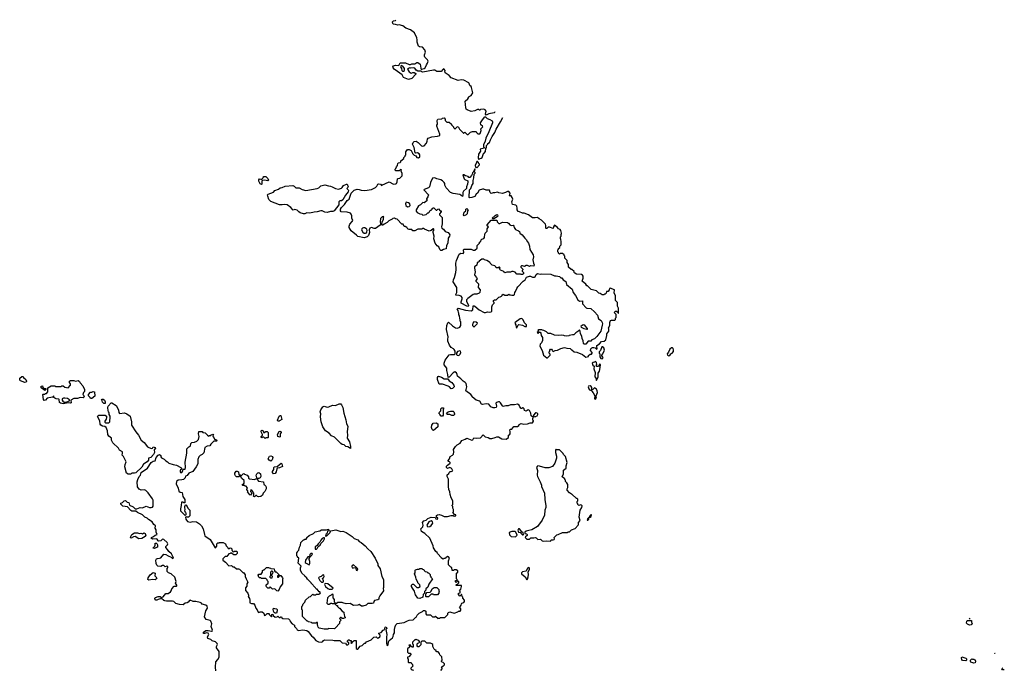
# Model space of a CAD drawing. Extents: x 1862350 to 2057294, y 212041 to 437318.
# Tile 301 of 301: x 2005992 to 2021722, y 414024 to 424427. Entities that reach past the tile are written whole.
import ezdxf

# ---------------------------------------------------------------- set-up
doc = ezdxf.new("R2010")
doc.units = 0

msp = doc.modelspace()

# ---------------------------------------------------------------- linework, layer by layer
at = {"layer": '0CON10XD'}
for points in [[(2013586, 422949), (2013585, 422947), (2013571, 422939), (2013488, 422922), (2013445, 422898), (2013433, 422915), (2013446, 422966), (2013428, 422988), (2013406, 422996), (2013355, 422990), (2013345, 422980), (2013335, 422980), (2013325, 422990), (2013305, 422990), (2013265, 422968), (2013205, 422958), (2013140, 422985), (2013127, 422997), (2013118, 423015), (2013107, 423123), (2013149, 423161), (2013165, 423188), (2013175, 423200), (2013205, 423217), (2013230, 423255), (2013211, 423345), (2013205, 423357), (2013182, 423372), (2013174, 423405), (2013166, 423415), (2013085, 423461), (2013045, 423466), (2012995, 423457), (2012885, 423496), (2012853, 423535), (2012788, 423575), (2012783, 423585), (2012792, 423615), (2012775, 423638), (2012765, 423639), (2012750, 423630), (2012723, 423597), (2012655, 423598), (2012625, 423619), (2012605, 423622), (2012435, 423589), (2012415, 423593), (2012405, 423602), (2012353, 423603), (2012325, 423622), (2012305, 423650), (2012287, 423657), (2012235, 423653), (2012225, 423658), (2012202, 423648), (2012190, 423635), (2012215, 423592), (2012245, 423573), (2012275, 423584), (2012295, 423580), (2012319, 423569), (2012322, 423555), (2012255, 423487), (2012205, 423473), (2012175, 423480), (2012125, 423504), (2012105, 423544), (2012030, 423600), (2011975, 423638), (2011959, 423655), (2011953, 423675), (2011962, 423688), (2011995, 423700), (2012050, 423695), (2012073, 423737), (2012155, 423738), (2012215, 423712), (2012235, 423712), (2012255, 423720), (2012305, 423720), (2012335, 423740), (2012355, 423740), (2012388, 423718), (2012401, 423651), (2012407, 423637), (2012415, 423633), (2012456, 423644), (2012470, 423655), (2012490, 423705), (2012509, 423731), (2012517, 423765), (2012507, 423785), (2012463, 423825), (2012457, 423845), (2012458, 423865), (2012477, 423905), (2012465, 423943), (2012425, 423986), (2012381, 423991), (2012364, 424005), (2012342, 424065), (2012344, 424105), (2012338, 424138), (2012301, 424215), (2012235, 424262), (2012163, 424293), (2012115, 424328), (2012055, 424342), (2012035, 424340), (2011995, 424352), (2011964, 424354), (2011952, 424365), (2011948, 424395), (2011964, 424406), (2011997, 424413), (2012003, 424427)], [(2012125, 423604), (2012138, 423615), (2012137, 423647), (2012115, 423682), (2012085, 423692), (2012077, 423675), (2012094, 423645), (2012099, 423615), (2012108, 423605), (2012125, 423604)], [(2014342, 419345), (2014342, 419298), (2014328, 419262), (2014305, 419240), (2014301, 419205), (2014338, 419135), (2014362, 419065), (2014415, 419020), (2014425, 419020), (2014468, 419065), (2014468, 419078), (2014450, 419095), (2014450, 419115), (2014460, 419125), (2014460, 419145), (2014472, 419158), (2014488, 419158), (2014500, 419145), (2014502, 419132), (2014515, 419120), (2014545, 419140), (2014586, 419144), (2014635, 419170), (2014695, 419183), (2014735, 419173), (2014785, 419170), (2014805, 419150), (2014815, 419150), (2014850, 419115), (2014895, 419112), (2014985, 419072), (2015035, 419032), (2015078, 419042), (2015080, 419055), (2015105, 419080), (2015125, 419080), (2015140, 419095), (2015138, 419108), (2015110, 419135), (2015118, 419162), (2015132, 419178), (2015143, 419187), (2015165, 419188), (2015188, 419178), (2015205, 419160), (2015218, 419162), (2015220, 419175), (2015210, 419185), (2015210, 419215), (2015256, 419244), (2015285, 419280), (2015332, 419288), (2015354, 419306), (2015373, 419375), (2015373, 419405), (2015402, 419448), (2015402, 419485), (2015398, 419495), (2015422, 419545), (2015420, 419585), (2015425, 419600), (2015432, 419615), (2015445, 419622), (2015498, 419622), (2015510, 419635), (2015510, 419655), (2015520, 419665), (2015520, 419715), (2015490, 419745), (2015513, 419767), (2015528, 419768), (2015548, 419748), (2015552, 419732), (2015560, 419735), (2015560, 419815), (2015540, 419845), (2015540, 419905), (2015510, 419935), (2015510, 420015), (2015488, 420055), (2015492, 420105), (2015426, 420136), (2015415, 420130), (2015412, 420105), (2015395, 420080), (2015365, 420080), (2015360, 420055), (2015345, 420040), (2015335, 420040), (2015325, 420030), (2015295, 420030), (2015265, 420050), (2015242, 420052), (2015205, 420090), (2015123, 420113), (2015065, 420170), (2015052, 420172), (2015035, 420200), (2014980, 420245), (2014992, 420295), (2014993, 420325), (2014985, 420342), (2014965, 420353), (2014885, 420360), (2014862, 420372), (2014850, 420385), (2014848, 420398), (2014815, 420430), (2014802, 420432), (2014762, 420472), (2014760, 420515), (2014740, 420545), (2014740, 420575), (2014700, 420615), (2014700, 420645), (2014690, 420655), (2014688, 420668), (2014665, 420690), (2014625, 420690), (2014615, 420680), (2014602, 420692), (2014600, 420705), (2014590, 420715), (2014590, 420745), (2014600, 420755), (2014602, 420768), (2014620, 420785), (2014622, 420808), (2014640, 420825), (2014642, 420875), (2014637, 420917), (2014630, 420925), (2014630, 420955), (2014640, 420965), (2014640, 420995), (2014650, 421005), (2014650, 421015), (2014637, 421055), (2014625, 421070), (2014600, 421085), (2014586, 421106), (2014535, 421140), (2014520, 421115), (2014515, 421090), (2014455, 421110), (2014433, 421107), (2014415, 421090), (2014405, 421090), (2014400, 421095), (2014400, 421135), (2014390, 421155), (2014329, 421219), (2014292, 421242), (2014266, 421266), (2014225, 421258), (2014185, 421258), (2014120, 421305), (2014052, 421332), (2014023, 421333), (2013976, 421356), (2013955, 421360), (2013942, 421385), (2013942, 421415), (2013932, 421445), (2013919, 421459), (2013863, 421473), (2013852, 421515), (2013868, 421555), (2013862, 421585), (2013845, 421610), (2013815, 421610), (2013810, 421615), (2013822, 421628), (2013830, 421655), (2013807, 421677), (2013785, 421678), (2013755, 421662), (2013705, 421650), (2013648, 421658), (2013625, 421670), (2013585, 421658), (2013555, 421660), (2013525, 421650), (2013510, 421665), (2013495, 421700), (2013445, 421700), (2013405, 421718), (2013385, 421718), (2013335, 421700), (2013306, 421654), (2013282, 421635), (2013265, 421602), (2013215, 421582), (2013185, 421578), (2013172, 421582), (2013180, 421705), (2013200, 421725), (2013213, 421777), (2013238, 421805), (2013238, 421855), (2013247, 421897), (2013250, 421955), (2013270, 421975), (2013270, 421985), (2013260, 421995), (2013260, 422015), (2013270, 422025), (2013265, 422040), (2013240, 421995), (2013225, 421980), (2013222, 421955), (2013212, 421935), (2013185, 421902), (2013170, 421905), (2013157, 421917), (2013115, 421928), (2013085, 421946), (2013070, 421945), (2013095, 421881), (2013105, 421871), (2013150, 421850), (2013152, 421835), (2013148, 421795), (2013128, 421755), (2013128, 421725), (2013082, 421685), (2013074, 421666), (2013073, 421627), (2013065, 421600), (2013042, 421622), (2013022, 421632), (2012915, 421646), (2012875, 421663), (2012805, 421740), (2012783, 421783), (2012782, 421805), (2012772, 421825), (2012749, 421849), (2012722, 421865), (2012655, 421882), (2012625, 421899), (2012585, 421891), (2012556, 421825), (2012540, 421755), (2012525, 421738), (2012456, 421714), (2012448, 421705), (2012524, 421625), (2012514, 421596), (2012490, 421565), (2012490, 421555), (2012500, 421545), (2012498, 421532), (2012455, 421500), (2012435, 421502), (2012425, 421498), (2012396, 421464), (2012365, 421450), (2012328, 421385), (2012328, 421365), (2012342, 421345), (2012385, 421322), (2012417, 421317), (2012435, 421300), (2012485, 421310), (2012515, 421340), (2012525, 421340), (2012538, 421352), (2012542, 421368), (2012555, 421380), (2012568, 421382), (2012580, 421395), (2012582, 421408), (2012595, 421420), (2012608, 421418), (2012645, 421380), (2012655, 421380), (2012672, 421398), (2012685, 421400), (2012712, 421372), (2012728, 421368), (2012728, 421352), (2012700, 421325), (2012700, 421305), (2012740, 421265), (2012742, 421165), (2012731, 421115), (2012734, 421095), (2012765, 421075), (2012788, 421038), (2012835, 421022), (2012853, 421005), (2012863, 420985), (2012860, 420965), (2012838, 420935), (2012831, 420855), (2012810, 420815), (2012805, 420765), (2012765, 420754), (2012735, 420737), (2012720, 420735), (2012703, 420753), (2012690, 420795), (2012661, 420811), (2012630, 420855), (2012610, 420925), (2012616, 420966), (2012597, 421025), (2012598, 421045), (2012612, 421065), (2012605, 421082), (2012595, 421082), (2012565, 421058), (2012535, 421048), (2012458, 421078), (2012445, 421090), (2012425, 421090), (2012415, 421080), (2012355, 421080), (2012305, 421050), (2012275, 421050), (2012255, 421070), (2012215, 421070), (2012198, 421078), (2012182, 421092), (2012175, 421110), (2012165, 421110), (2012155, 421120), (2012132, 421122), (2012120, 421155), (2012095, 421160), (2012020, 421235), (2011995, 421240), (2011982, 421252), (2011955, 421250), (2011940, 421235), (2011891, 421209), (2011865, 421182), (2011813, 421157), (2011795, 421140), (2011785, 421140), (2011780, 421145), (2011781, 421195), (2011806, 421234), (2011803, 421267), (2011808, 421275), (2011805, 421280), (2011785, 421272), (2011765, 421261), (2011754, 421246), (2011752, 421192), (2011758, 421165), (2011749, 421141), (2011675, 421089), (2011655, 421086), (2011615, 421102), (2011588, 421092), (2011576, 421065), (2011583, 421025), (2011565, 420978), (2011545, 420957), (2011495, 420937), (2011395, 420961), (2011371, 420981), (2011285, 421049), (2011258, 421105), (2011256, 421125), (2011264, 421155), (2011305, 421198), (2011313, 421215), (2011297, 421255), (2011298, 421288), (2011289, 421315), (2011275, 421331), (2011225, 421351), (2011127, 421357), (2011119, 421369), (2011119, 421395), (2011135, 421424), (2011180, 421471), (2011224, 421535), (2011255, 421559), (2011285, 421655), (2011335, 421701), (2011384, 421716), (2011415, 421713), (2011445, 421700), (2011505, 421696), (2011615, 421714), (2011676, 421744), (2011700, 421765), (2011715, 421798), (2011725, 421803), (2011755, 421797), (2011775, 421772), (2011780, 421780), (2011895, 421834), (2011965, 421798), (2012000, 421800), (2012011, 421809), (2012024, 421835), (2012027, 421883), (2012039, 421889), (2012066, 421894), (2012100, 421930), (2012105, 421965), (2012087, 422005), (2012090, 422025), (2012075, 422030), (2012055, 422012), (2011995, 422010), (2011990, 422035), (2012000, 422045), (2012010, 422075), (2012030, 422095), (2012032, 422128), (2012045, 422140), (2012068, 422142), (2012080, 422155), (2012082, 422168), (2012130, 422205), (2012130, 422225), (2012150, 422245), (2012150, 422255), (2012160, 422265), (2012160, 422315), (2012185, 422350), (2012215, 422352), (2012246, 422336), (2012270, 422295), (2012270, 422285), (2012292, 422262), (2012319, 422249), (2012336, 422225), (2012365, 422218), (2012386, 422235), (2012387, 422267), (2012375, 422284), (2012345, 422297), (2012315, 422290), (2012308, 422298), (2012293, 422385), (2012268, 422438), (2012278, 422465), (2012293, 422477), (2012325, 422482), (2012357, 422465), (2012412, 422412), (2012435, 422406), (2012455, 422409), (2012493, 422455), (2012503, 422485), (2012505, 422518), (2012520, 422535), (2012575, 422555), (2012665, 422564), (2012704, 422576), (2012706, 422595), (2012658, 422725), (2012658, 422742), (2012668, 422755), (2012660, 422815), (2012672, 422838), (2012735, 422840), (2012745, 422850), (2012775, 422860), (2012790, 422835), (2012790, 422815), (2012802, 422802)], [(2012802, 422802), (2012815, 422790), (2012855, 422790), (2012890, 422755), (2012890, 422745), (2012920, 422715), (2012922, 422702), (2012942, 422682), (2012948, 422682), (2012980, 422715), (2012995, 422718), (2013005, 422710), (2013020, 422675), (2013082, 422612), (2013088, 422612), (2013105, 422630), (2013142, 422592), (2013155, 422590), (2013192, 422628), (2013225, 422640), (2013285, 422640), (2013292, 422622), (2013312, 422602), (2013345, 422600), (2013350, 422605), (2013362, 422655), (2013358, 422682), (2013393, 422715), (2013388, 422725), (2013357, 422747), (2013354, 422775), (2013384, 422826), (2013425, 422872), (2013435, 422872), (2013459, 422849), (2013505, 422833), (2013540, 422810), (2013547, 422795), (2013545, 422775), (2013488, 422632), (2013437, 422535), (2013428, 422482), (2013403, 422425), (2013400, 422395), (2013410, 422385), (2013410, 422375), (2013350, 422355), (2013352, 422325), (2013322, 422275), (2013316, 422216), (2013325, 422190), (2013335, 422200), (2013365, 422210), (2013380, 422225), (2013400, 422285), (2013415, 422292), (2013435, 422320), (2013440, 422365), (2013450, 422385), (2013450, 422415), (2013470, 422435), (2013470, 422445), (2013495, 422462), (2013516, 422504), (2013539, 422561), (2013583, 422625), (2013604, 422675), (2013675, 422794), (2013711, 422865)], [(2013295, 422060), (2013340, 422105), (2013340, 422115), (2013322, 422132), (2013320, 422145), (2013305, 422160), (2013295, 422158), (2013288, 422145), (2013270, 422095), (2013275, 422070), (2013285, 422070), (2013295, 422060)], [(2009855, 421790), (2009833, 421803), (2009814, 421844), (2009813, 421867), (2009825, 421880), (2009847, 421877), (2009855, 421870), (2009878, 421892), (2009880, 421905), (2009895, 421920), (2009925, 421920), (2009955, 421890), (2009968, 421862), (2009955, 421850), (2009905, 421860), (2009872, 421858), (2009860, 421845), (2009860, 421795), (2009855, 421790)], [(2010525, 421323), (2010475, 421336), (2010452, 421352), (2010425, 421383), (2010385, 421391), (2010363, 421383), (2010323, 421425), (2010265, 421466), (2010215, 421471), (2010185, 421464), (2010145, 421464), (2010005, 421518), (2009974, 421554), (2009954, 421604), (2009952, 421625), (2009960, 421635), (2010045, 421670), (2010070, 421695), (2010125, 421719), (2010155, 421740), (2010185, 421746), (2010233, 421767), (2010355, 421775), (2010375, 421767), (2010405, 421740), (2010458, 421738), (2010505, 421710), (2010565, 421698), (2010745, 421726), (2010770, 421740), (2010801, 421769), (2010865, 421787), (2010925, 421769), (2010956, 421766), (2010984, 421754), (2011035, 421726), (2011085, 421718), (2011132, 421735), (2011146, 421744), (2011167, 421775), (2011215, 421799), (2011226, 421795), (2011239, 421755), (2011235, 421742), (2011218, 421725), (2011238, 421708), (2011244, 421694), (2011240, 421675), (2011198, 421622), (2011156, 421544), (2011135, 421529), (2011105, 421528), (2011089, 421515), (2011088, 421465), (2011015, 421371), (2010995, 421360), (2010955, 421360), (2010905, 421344), (2010865, 421350), (2010825, 421370), (2010805, 421372), (2010745, 421352), (2010695, 421349), (2010625, 421334), (2010582, 421338), (2010545, 421324), (2010525, 421323)], [(2012185, 421437), (2012215, 421442), (2012229, 421455), (2012225, 421480), (2012205, 421496), (2012165, 421507), (2012156, 421485), (2012160, 421455), (2012185, 421437)], [(2013095, 421292), (2013083, 421305), (2013095, 421350), (2013118, 421372), (2013120, 421395), (2013135, 421410), (2013158, 421385), (2013148, 421372), (2013140, 421325), (2013125, 421308), (2013095, 421292)], [(2013565, 421240), (2013552, 421242), (2013540, 421255), (2013555, 421270), (2013568, 421272), (2013590, 421295), (2013615, 421310), (2013628, 421308), (2013630, 421285), (2013618, 421272), (2013565, 421240)], [(2011515, 421012), (2011530, 421020), (2011539, 421035), (2011544, 421055), (2011536, 421075), (2011507, 421097), (2011485, 421100), (2011467, 421095), (2011458, 421085), (2011454, 421065), (2011472, 421032), (2011495, 421014), (2011515, 421012)], [(2013155, 419842), (2013135, 419847), (2013046, 419896), (2013044, 419915), (2013061, 419965), (2013061, 419985), (2013047, 420005), (2013015, 420019), (2012960, 420020), (2012960, 420035), (2012978, 420065), (2012976, 420146), (2012918, 420235), (2012921, 420265), (2012941, 420305), (2012962, 420385), (2012967, 420435), (2012961, 420535), (2012968, 420575), (2013014, 420676), (2013038, 420692), (2013075, 420690), (2013090, 420705), (2013090, 420715), (2013080, 420725), (2013080, 420745), (2013095, 420760), (2013205, 420760), (2013235, 420740), (2013265, 420740), (2013298, 420772), (2013300, 420815), (2013338, 420852), (2013340, 420870), (2013358, 420882), (2013362, 420908), (2013375, 420920), (2013405, 420930), (2013420, 420945), (2013423, 420997), (2013430, 421015), (2013460, 421045), (2013460, 421085), (2013480, 421115), (2013462, 421132), (2013460, 421145), (2013525, 421220), (2013615, 421220), (2013620, 421195), (2013645, 421170), (2013665, 421170), (2013705, 421187), (2013786, 421186), (2013803, 421173), (2013820, 421145), (2013845, 421138), (2013875, 421140), (2013887, 421127), (2013890, 421105), (2013911, 421071), (2013962, 421052), (2013978, 421038), (2013980, 421015), (2014019, 420989), (2014063, 420933), (2014083, 420913), (2014103, 420873), (2014122, 420852), (2014136, 420806), (2014143, 420753), (2014197, 420665), (2014202, 420635), (2014188, 420585), (2014198, 420535), (2014212, 420505), (2014206, 420484), (2014155, 420490), (2014135, 420480), (2014107, 420497), (2014085, 420498), (2014055, 420480), (2014025, 420492), (2014008, 420492), (2013998, 420482), (2013998, 420468), (2014028, 420438), (2014030, 420425), (2014020, 420415), (2014020, 420405), (2014042, 420385), (2014040, 420365), (2014025, 420352), (2014005, 420352), (2013995, 420360), (2013935, 420360), (2013908, 420388), (2013875, 420402), (2013855, 420402), (2013832, 420388), (2013775, 420388), (2013745, 420380), (2013725, 420400), (2013675, 420420), (2013662, 420432), (2013660, 420445), (2013670, 420455), (2013658, 420468), (2013645, 420470), (2013635, 420460), (2013605, 420460), (2013600, 420475), (2013585, 420490), (2013542, 420502), (2013510, 420535), (2013505, 420550), (2013495, 420550), (2013457, 420577), (2013418, 420588), (2013405, 420600), (2013375, 420600), (2013334, 420566), (2013325, 420550), (2013315, 420550), (2013302, 420538), (2013297, 420503), (2013260, 420475), (2013258, 420455), (2013268, 420395), (2013260, 420345), (2013262, 420335), (2013290, 420305), (2013298, 420285), (2013280, 420255), (2013280, 420245), (2013320, 420205), (2013317, 420145), (2013348, 420105), (2013342, 420065), (2013335, 420052), (2013295, 420036), (2013255, 420039), (2013235, 420034), (2013150, 419970), (2013132, 419948), (2013129, 419925), (2013162, 419855), (2013155, 419842)], [(2011318, 414482), (2011335, 414500), (2011368, 414498), (2011370, 414375), (2011385, 414360), (2011395, 414360), (2011432, 414408), (2011465, 414420), (2011502, 414458), (2011515, 414460), (2011532, 414478), (2011605, 414510), (2011650, 414555), (2011685, 414560), (2011708, 414538), (2011725, 414542), (2011745, 414560), (2011750, 414575), (2011750, 414585), (2011730, 414605), (2011732, 414618), (2011765, 414630), (2011800, 414665), (2011815, 414670), (2011827, 414693), (2011830, 414715), (2011845, 414720), (2011856, 414695), (2011840, 414675), (2011858, 414595), (2011851, 414555), (2011851, 414455), (2011855, 414430), (2011865, 414420), (2011877, 414433), (2011883, 414477), (2011895, 414500), (2011946, 414544), (2011960, 414565), (2011962, 414595), (2011980, 414625), (2011981, 414675), (2011992, 414725), (2012001, 414749), (2012020, 414770), (2012135, 414788), (2012185, 414817), (2012215, 414827), (2012277, 414833), (2012315, 414870), (2012328, 414872), (2012340, 414905), (2012375, 414940), (2012428, 414962), (2012445, 414980), (2012465, 414980), (2012478, 414968), (2012480, 414925), (2012492, 414912), (2012555, 414910), (2012585, 414880), (2012625, 414880), (2012635, 414890), (2012675, 414850), (2012685, 414860), (2012705, 414860), (2012715, 414870), (2012785, 414870), (2012830, 414915), (2012830, 414935), (2012842, 414948), (2012865, 414958), (2012878, 414952), (2012935, 414940), (2012992, 414958), (2013005, 414970), (2013028, 414972), (2013037, 414983), (2013040, 415005), (2013020, 415025), (2013047, 415063), (2013048, 415085), (2013055, 415100), (2013085, 415110), (2013100, 415125), (2013098, 415148), (2013070, 415175), (2013070, 415195), (2013060, 415205), (2013058, 415238), (2013052, 415238), (2013025, 415210), (2013000, 415235), (2013002, 415258), (2013030, 415265), (2013030, 415285), (2013020, 415295), (2013037, 415323), (2013050, 415365), (2013048, 415378), (2012965, 415380), (2012960, 415385), (2012972, 415398), (2012988, 415402), (2013010, 415425), (2013008, 415438), (2012995, 415450), (2012982, 415448), (2012965, 415430), (2012950, 415445), (2012962, 415458), (2012980, 415465), (2012980, 415475), (2012970, 415485), (2012970, 415575), (2012990, 415595), (2012990, 415615), (2012965, 415630), (2012935, 415630), (2012925, 415620), (2012902, 415622), (2012898, 415668), (2012882, 415672), (2012843, 415713), (2012840, 415775), (2012856, 415815), (2012845, 415840), (2012825, 415843), (2012800, 415825), (2012795, 415810), (2012775, 415810), (2012755, 415800), (2012730, 415815), (2012730, 415825), (2012665, 415890), (2012660, 415905), (2012640, 415925), (2012605, 415980), (2012598, 416015), (2012542, 416135), (2012465, 416212), (2012410, 416245), (2012400, 416285), (2012434, 416316), (2012436, 416345), (2012428, 416385), (2012450, 416415), (2012484, 416426), (2012515, 416450), (2012565, 416470), (2012627, 416467), (2012642, 416445), (2012665, 416440), (2012671, 416455), (2012652, 416475), (2012653, 416497), (2012665, 416510), (2012693, 416517), (2012732, 416502), (2012775, 416482), (2012828, 416482), (2012885, 416500), (2012915, 416500), (2012935, 416490), (2012960, 416495), (2012958, 416508), (2012942, 416512), (2012910, 416545), (2012920, 416555), (2012920, 416595), (2012910, 416615), (2012910, 416645), (2012900, 416655), (2012900, 416665), (2012910, 416675), (2012910, 416735), (2012883, 416783), (2012868, 416835), (2012866, 416876), (2012847, 416917), (2012840, 416965), (2012842, 417082), (2012820, 417125), (2012823, 417147), (2012848, 417172), (2012852, 417188), (2012868, 417202), (2012885, 417202), (2012910, 417215), (2012898, 417245), (2012885, 417258), (2012865, 417267), (2012825, 417250), (2012812, 417265), (2012813, 417287), (2012824, 417306), (2012870, 417335), (2012868, 417348), (2012855, 417360), (2012842, 417362), (2012830, 417375), (2012857, 417403), (2012870, 417445), (2012905, 417462), (2012921, 417479), (2012930, 417515), (2012924, 417556), (2012953, 417605), (2012982, 417628), (2013030, 417655), (2013055, 417698), (2013111, 417719), (2013135, 417738), (2013216, 417704), (2013229, 417711), (2013248, 417742), (2013295, 417736), (2013355, 417742), (2013395, 417788), (2013428, 417758), (2013476, 417746), (2013505, 417732), (2013535, 417732), (2013586, 417744), (2013615, 417757), (2013640, 417755), (2013693, 417723), (2013765, 417720), (2013800, 417745), (2013800, 417785), (2013815, 417790), (2013827, 417803), (2013830, 417835), (2013823, 417867), (2013833, 417877), (2013855, 417882), (2013885, 417922), (2013945, 417923), (2013965, 417940), (2013970, 417955), (2014005, 417970), (2014045, 417961), (2014105, 417967), (2014145, 417980), (2014185, 417980), (2014200, 418005), (2014200, 418015), (2014190, 418025), (2014190, 418055), (2014200, 418065), (2014163, 418093), (2014157, 418137), (2014137, 418177), (2014115, 418188), (2014085, 418170), (2014055, 418180), (2014050, 418205), (2014035, 418220), (2014025, 418220), (2014015, 418210), (2014002, 418212), (2013980, 418235), (2013970, 418265), (2013945, 418278), (2013895, 418268), (2013835, 418270), (2013795, 418253), (2013757, 418253), (2013715, 418243), (2013703, 418253), (2013675, 418302), (2013655, 418314), (2013640, 418315), (2013608, 418305), (2013597, 418295), (2013607, 418245), (2013603, 418227), (2013585, 418220), (2013555, 418220), (2013517, 418237), (2013485, 418277), (2013445, 418282), (2013385, 418273), (2013369, 418279), (2013342, 418325), (2013285, 418342), (2013255, 418372), (2013220, 418395), (2013220, 418405), (2013200, 418435), (2013120, 418495), (2013136, 418555), (2013125, 418608), (2013107, 418627), (2013076, 418646), (2013042, 418685), (2013012, 418705), (2012986, 418726), (2012982, 418755), (2012969, 418779), (2012945, 418794), (2012915, 418779), (2012855, 418713), (2012838, 418708), (2012834, 418755), (2012818, 418815), (2012816, 418855), (2012773, 418907), (2012772, 418935), (2012790, 418985), (2012835, 419048), (2012854, 419066), (2012875, 419072), (2012936, 419074), (2012948, 419082), (2012951, 419095), (2012948, 419125), (2012934, 419154), (2012925, 419166), (2012884, 419184), (2012858, 419225), (2012832, 419285), (2012830, 419315), (2012837, 419355), (2012811, 419475), (2012816, 419535), (2012832, 419578), (2012845, 419588), (2012905, 419532), (2012955, 419500), (2012986, 419494), (2013025, 419512), (2013040, 419535), (2013038, 419595), (2013030, 419605), (2013030, 419635), (2013022, 419645), (2013017, 419697), (2013010, 419705), (2013010, 419735), (2013003, 419743), (2012997, 419777), (2012980, 419805), (2012995, 419812), (2013115, 419784), (2013205, 419770), (2013230, 419785), (2013235, 419850), (2013255, 419852), (2013265, 419848), (2013332, 419785), (2013415, 419746), (2013435, 419744), (2013464, 419756), (2013505, 419749), (2013525, 419754), (2013533, 419767), (2013534, 419836), (2013545, 419870), (2013570, 419895), (2013570, 419905), (2013560, 419915), (2013560, 419935), (2013575, 419950), (2013605, 419950), (2013645, 419990), (2013667, 419993), (2013690, 420005), (2013700, 420015), (2013702, 420028), (2013715, 420040), (2013745, 420022), (2013787, 420023), (2013805, 420040), (2013815, 420030), (2013835, 420030), (2013855, 420020), (2013885, 420022), (2013898, 420035), (2013903, 420067), (2013915, 420080), (2013933, 420127), (2013952, 420155), (2014034, 420246), (2014068, 420265), (2014091, 420309), (2014135, 420328), (2014155, 420328), (2014185, 420308), (2014215, 420308), (2014227, 420313), (2014245, 420350), (2014265, 420368), (2014305, 420358), (2014335, 420362), (2014475, 420358), (2014535, 420332), (2014565, 420332), (2014615, 420318), (2014635, 420300), (2014655, 420300), (2014677, 420267), (2014715, 420240), (2014730, 420195), (2014818, 420118), (2014834, 420065), (2014873, 420015), (2014908, 419945), (2014936, 419926), (2014985, 419933), (2014986, 419885), (2015041, 419821), (2015055, 419814), (2015115, 419808), (2015177, 419757), (2015222, 419702), (2015240, 419645), (2015280, 419615), (2015296, 419585), (2015301, 419565), (2015298, 419542), (2015274, 419445), (2015215, 419362), (2015176, 419324), (2015135, 419306), (2015115, 419288), (2015074, 419286), (2015035, 419236), (2015006, 419236), (2014998, 419248), (2014995, 419293), (2014977, 419327), (2014974, 419365), (2014952, 419402), (2014945, 419448), (2014935, 419470), (2014909, 419441), (2014875, 419420), (2014845, 419390), (2014825, 419390), (2014773, 419377), (2014765, 419370), (2014735, 419368), (2014695, 419370), (2014687, 419377), (2014645, 419382), (2014605, 419378), (2014535, 419380), (2014477, 419407), (2014435, 419410), (2014410, 419435), (2014367, 419457), (2014345, 419460), (2014335, 419468), (2014285, 419470), (2014270, 419455), (2014278, 419442), (2014260, 419425), (2014275, 419410), (2014292, 419428), (2014308, 419428), (2014317, 419417), (2014322, 419375), (2014342, 419345)], [(2013255, 419518), (2013303, 419565), (2013304, 419575), (2013285, 419591), (2013246, 419594), (2013230, 419575), (2013224, 419555), (2013228, 419538), (2013245, 419518), (2013255, 419518)], [(2013935, 419500), (2013950, 419535), (2013965, 419552), (2014025, 419542), (2014063, 419523), (2014088, 419522), (2014088, 419548), (2014055, 419580), (2014038, 419628), (2014015, 419650), (2013985, 419642), (2013907, 419585), (2013902, 419575), (2013918, 419548), (2013924, 419505), (2013935, 419500)], [(2015055, 419476), (2015065, 419480), (2015065, 419487), (2015025, 419532), (2015005, 419546), (2014986, 419544), (2014958, 419522), (2014960, 419510), (2015005, 419489), (2015055, 419476)], [(2012995, 419059), (2013015, 419062), (2013031, 419079), (2013039, 419105), (2013036, 419125), (2013025, 419133), (2012988, 419122), (2012970, 419095), (2012970, 419075), (2012980, 419065), (2012995, 419059)], [(2015295, 419002), (2015310, 419015), (2015312, 419025), (2015292, 419052), (2015290, 419065), (2015308, 419082), (2015333, 419145), (2015325, 419180), (2015305, 419198), (2015290, 419195), (2015270, 419135), (2015250, 419115), (2015250, 419095), (2015260, 419085), (2015260, 419035), (2015275, 419010), (2015295, 419002)], [(2016365, 419054), (2016380, 419060), (2016395, 419083), (2016414, 419096), (2016437, 419123), (2016439, 419149), (2016430, 419170), (2016419, 419179), (2016405, 419179), (2016380, 419160), (2016358, 419112), (2016337, 419085), (2016340, 419065), (2016365, 419054)], [(2015205, 418660), (2015236, 418714), (2015236, 418775), (2015253, 418807), (2015268, 418865), (2015270, 418915), (2015255, 418920), (2015238, 418882), (2015215, 418880), (2015200, 418895), (2015210, 418915), (2015207, 418947), (2015198, 418958), (2015185, 418960), (2015175, 418950), (2015152, 418948), (2015140, 418935), (2015150, 418905), (2015170, 418885), (2015162, 418845), (2015187, 418783), (2015182, 418715), (2015202, 418692), (2015200, 418665), (2015205, 418660)], [(2006075, 418627), (2006005, 418650), (2005992, 418665), (2005994, 418695), (2006025, 418720), (2006045, 418720), (2006052, 418705), (2006088, 418675), (2006102, 418645), (2006095, 418632), (2006075, 418627)], [(2006685, 418287), (2006643, 418293), (2006628, 418308), (2006620, 418355), (2006615, 418360), (2006575, 418362), (2006553, 418373), (2006540, 418385), (2006535, 418410), (2006515, 418390), (2006433, 418377), (2006405, 418342), (2006385, 418340), (2006373, 418355), (2006360, 418435), (2006365, 418440), (2006395, 418440), (2006405, 418450), (2006418, 418452), (2006440, 418475), (2006442, 418538), (2006495, 418570), (2006555, 418570), (2006565, 418560), (2006655, 418560), (2006665, 418570), (2006685, 418572), (2006715, 418552), (2006765, 418542), (2006802, 418585), (2006802, 418605), (2006790, 418625), (2006790, 418645), (2006802, 418658), (2006855, 418658), (2006885, 418648), (2006926, 418656), (2006945, 418642), (2006958, 418618), (2006999, 418575), (2007027, 418515), (2007027, 418483), (2007013, 418467), (2007000, 418435), (2007010, 418425), (2007020, 418395), (2007005, 418382), (2006957, 418387), (2006918, 418372), (2006859, 418371), (2006810, 418345), (2006817, 418303), (2006805, 418293), (2006765, 418298), (2006685, 418287)], [(2012885, 418522), (2012856, 418556), (2012835, 418568), (2012745, 418598), (2012695, 418600), (2012666, 418675), (2012666, 418705), (2012675, 418722), (2012685, 418727), (2012732, 418712), (2012774, 418684), (2012832, 418682), (2012853, 418655), (2012894, 418625), (2012930, 418585), (2012933, 418557), (2012905, 418530), (2012885, 418522)], [(2006395, 418500), (2006335, 418540), (2006334, 418566), (2006355, 418570), (2006362, 418552), (2006382, 418532), (2006408, 418528), (2006410, 418515), (2006395, 418500)], [(2007145, 418370), (2007122, 418372), (2007120, 418385), (2007090, 418415), (2007090, 418435), (2007125, 418470), (2007145, 418470), (2007165, 418480), (2007187, 418477), (2007190, 418405), (2007145, 418370)], [(2015185, 418359), (2015195, 418364), (2015206, 418395), (2015202, 418415), (2015222, 418465), (2015220, 418495), (2015205, 418520), (2015175, 418540), (2015148, 418512), (2015135, 418510), (2015132, 418545), (2015121, 418561), (2015105, 418570), (2015081, 418569), (2015072, 418555), (2015082, 418522), (2015095, 418510), (2015128, 418498), (2015130, 418485), (2015153, 418463), (2015180, 418415), (2015174, 418364), (2015185, 418359)], [(2006735, 418312), (2006785, 418330), (2006790, 418335), (2006788, 418348), (2006755, 418368), (2006713, 418377), (2006693, 418377), (2006670, 418365), (2006668, 418345), (2006680, 418325), (2006705, 418312), (2006735, 418312)], [(2007762, 417158), (2007725, 417160), (2007699, 417175), (2007671, 417275), (2007678, 417315), (2007692, 417355), (2007648, 417445), (2007628, 417465), (2007637, 417495), (2007635, 417515), (2007588, 417545), (2007568, 417578), (2007479, 417659), (2007457, 417705), (2007457, 417735), (2007418, 417768), (2007399, 417795), (2007393, 417855), (2007373, 417905), (2007354, 417924), (2007315, 417930), (2007288, 417945), (2007278, 417958), (2007270, 418015), (2007237, 418083), (2007240, 418095), (2007255, 418106), (2007295, 418102), (2007356, 418106), (2007377, 418085), (2007379, 418065), (2007372, 418038), (2007350, 418005), (2007353, 417993), (2007365, 417980), (2007415, 417980), (2007430, 417995), (2007430, 418035), (2007440, 418045), (2007440, 418085), (2007423, 418113), (2007420, 418145), (2007413, 418153), (2007398, 418215), (2007398, 418235), (2007405, 418250), (2007451, 418299), (2007465, 418300), (2007535, 418258), (2007560, 418210), (2007570, 418185), (2007574, 418144), (2007585, 418128), (2007665, 418139), (2007705, 418123), (2007756, 418085), (2007778, 417995), (2007776, 417946), (2007846, 417835), (2007890, 417785), (2007932, 417702), (2007978, 417665), (2008035, 417598), (2008095, 417570), (2008112, 417578), (2008125, 417598), (2008155, 417587), (2008162, 417575), (2008142, 417548), (2008148, 417505), (2008129, 417475), (2008085, 417429), (2008052, 417415), (2008048, 417385), (2008031, 417355), (2007972, 417318), (2007945, 417272), (2007845, 417184), (2007825, 417176), (2007785, 417178), (2007775, 417164), (2007762, 417158)], [(2007355, 418290), (2007335, 418290), (2007313, 418313), (2007310, 418335), (2007300, 418345), (2007312, 418358), (2007325, 418360), (2007348, 418345), (2007360, 418315), (2007355, 418290)], [(2011275, 417572), (2011237, 417597), (2011202, 417602), (2011175, 417631), (2011145, 417636), (2011125, 417649), (2011021, 417751), (2010972, 417775), (2010935, 417816), (2010876, 417855), (2010835, 417915), (2010807, 417995), (2010797, 418075), (2010802, 418125), (2010794, 418155), (2010802, 418188), (2010834, 418235), (2010855, 418245), (2010905, 418234), (2010933, 418237), (2010988, 418265), (2011035, 418260), (2011095, 418285), (2011122, 418285), (2011135, 418270), (2011152, 418225), (2011171, 418135), (2011205, 418030), (2011212, 417965), (2011237, 417925), (2011222, 417835), (2011230, 417785), (2011226, 417735), (2011259, 417675), (2011276, 417605), (2011275, 417572)], [(2012745, 418090), (2012725, 418090), (2012702, 418112), (2012700, 418125), (2012690, 418135), (2012692, 418148), (2012718, 418172), (2012720, 418205), (2012735, 418220), (2012755, 418220), (2012770, 418205), (2012760, 418195), (2012760, 418105), (2012745, 418090)], [(2012895, 418098), (2012865, 418112), (2012825, 418112), (2012810, 418125), (2012831, 418149), (2012855, 418162), (2012875, 418170), (2012915, 418168), (2012930, 418155), (2012940, 418125), (2012938, 418112), (2012925, 418100), (2012895, 418098)], [(2014225, 418078), (2014235, 418082), (2014260, 418095), (2014271, 418115), (2014268, 418128), (2014245, 418142), (2014231, 418139), (2014200, 418105), (2014200, 418095), (2014212, 418082), (2014225, 418078)], [(2010135, 418008), (2010115, 418010), (2010110, 418025), (2010140, 418085), (2010155, 418100), (2010165, 418100), (2010180, 418035), (2010145, 418012), (2010135, 418008)], [(2012605, 417860), (2012592, 417862), (2012580, 417875), (2012573, 417905), (2012578, 417945), (2012600, 417975), (2012645, 417980), (2012670, 417965), (2012670, 417915), (2012605, 417860)], [(2009128, 414015), (2009118, 414075), (2009128, 414162), (2009158, 414195), (2009180, 414235), (2009177, 414327), (2009138, 414385), (2009138, 414405), (2009150, 414435), (2009147, 414455), (2009120, 414480), (2009065, 414494), (2009043, 414515), (2008996, 414535), (2008990, 414560), (2009016, 414595), (2009005, 414618), (2008975, 414622), (2008945, 414610), (2008930, 414615), (2008930, 414635), (2008965, 414660), (2009005, 414660), (2009055, 414648), (2009065, 414651), (2009071, 414665), (2009050, 414725), (2009061, 414765), (2009048, 414808), (2009035, 414818), (2008970, 414835), (2008947, 414877), (2008966, 414974), (2008992, 415015), (2008988, 415048), (2008965, 415067), (2008905, 415080), (2008898, 415095), (2008875, 415110), (2008805, 415126), (2008762, 415122), (2008715, 415144), (2008705, 415142), (2008683, 415115), (2008666, 415104), (2008634, 415096), (2008605, 415072), (2008545, 415078), (2008485, 415092), (2008455, 415122), (2008435, 415130), (2008335, 415128), (2008313, 415133), (2008295, 415140), (2008255, 415172), (2008205, 415157), (2008185, 415143), (2008165, 415147), (2008150, 415165), (2008150, 415175), (2008162, 415188), (2008205, 415203), (2008235, 415202), (2008255, 415190), (2008285, 415200), (2008325, 415250), (2008365, 415250), (2008399, 415281), (2008412, 415295), (2008422, 415325), (2008462, 415368), (2008495, 415370), (2008500, 415375), (2008500, 415385), (2008482, 415415), (2008490, 415445), (2008470, 415515), (2008410, 415565), (2008370, 415585), (2008350, 415605), (2008350, 415655), (2008360, 415665), (2008358, 415678), (2008345, 415690), (2008315, 415680), (2008295, 415698), (2008275, 415698), (2008245, 415682), (2008201, 415691), (2008182, 415705), (2008171, 415731), (2008166, 415785), (2008176, 415804), (2008195, 415814), (2008225, 415816), (2008246, 415824), (2008295, 415881), (2008325, 415877), (2008365, 415852), (2008414, 415834), (2008435, 415813), (2008450, 415815), (2008446, 415835), (2008415, 415886), (2008373, 415923), (2008355, 415956), (2008327, 415985), (2008329, 416005), (2008352, 416028), (2008358, 416045), (2008348, 416065), (2008295, 416118), (2008275, 416119), (2008245, 416096), (2008215, 416090), (2008203, 416093), (2008190, 416120), (2008178, 416128), (2008115, 416123), (2008092, 416135), (2008096, 416145), (2008129, 416161), (2008155, 416183), (2008186, 416195), (2008172, 416235), (2008172, 416272), (2008157, 416295), (2008163, 416335), (2008136, 416356), (2008108, 416398), (2008048, 416435), (2008027, 416457), (2007993, 416473), (2007955, 416512), (2007875, 416546), (2007845, 416566), (2007785, 416569), (2007765, 416581), (2007716, 416636), (2007638, 416648), (2007608, 416678), (2007610, 416695), (2007635, 416708), (2007660, 416735), (2007685, 416740), (2007708, 416715), (2007736, 416706), (2007747, 416665), (2007805, 416636), (2007836, 416606), (2007865, 416608), (2007915, 416628), (2007955, 416622), (2008015, 416646), (2008065, 416628), (2008095, 416629), (2008116, 416634), (2008124, 416646), (2008122, 416742), (2008114, 416765), (2008043, 416863), (2008008, 416898), (2007985, 416907), (2007935, 416902), (2007900, 416920), (2007872, 416955), (2007870, 417035), (2007877, 417075), (2007901, 417125), (2007924, 417146), (2007934, 417186), (2008035, 417258), (2008091, 417345), (2008125, 417367), (2008157, 417373), (2008170, 417425), (2008205, 417462), (2008225, 417472), (2008246, 417456), (2008246, 417435), (2008255, 417419), (2008299, 417399), (2008325, 417371), (2008356, 417356), (2008375, 417338), (2008443, 417313), (2008495, 417306), (2008568, 417268), (2008590, 417245), (2008561, 417229), (2008554, 417216), (2008555, 417198), (2008565, 417181), (2008591, 417205), (2008602, 417238), (2008635, 417240), (2008642, 417265), (2008637, 417353), (2008662, 417495), (2008663, 417567), (2008692, 417598), (2008705, 417600), (2008720, 417615), (2008728, 417652), (2008742, 417668), (2008787, 417673), (2008821, 417689), (2008848, 417715), (2008857, 417765), (2008848, 417805), (2008855, 417840), (2008905, 417840), (2008918, 417828), (2008955, 417820), (2008990, 417785), (2009015, 417770), (2009025, 417780), (2009045, 417780), (2009052, 417788), (2009078, 417798), (2009090, 417785), (2009080, 417775), (2009080, 417765), (2009090, 417755), (2009102, 417722), (2009135, 417710), (2009140, 417695), (2009135, 417690), (2009092, 417688), (2009045, 417640), (2009030, 417615), (2008985, 417608), (2008950, 417585), (2008935, 417500), (2008907, 417473), (2008875, 417460), (2008852, 417435), (2008838, 417395), (2008838, 417325), (2008812, 417275), (2008758, 417202), (2008692, 417175), (2008665, 417140), (2008642, 417128), (2008637, 417103), (2008607, 417073), (2008583, 417067), (2008525, 417066), (2008497, 417045), (2008491, 417005), (2008524, 416934), (2008535, 416890), (2008555, 416872), (2008588, 416865), (2008600, 416805), (2008630, 416755), (2008628, 416702), (2008615, 416700), (2008605, 416710), (2008575, 416710), (2008572, 416658), (2008561, 416605), (2008563, 416575), (2008635, 416500), (2008650, 416515), (2008650, 416535), (2008640, 416545), (2008632, 416575), (2008638, 416595), (2008628, 416625), (2008628, 416645), (2008642, 416668), (2008648, 416668), (2008670, 416645), (2008680, 416615), (2008710, 416585), (2008710, 416495), (2008687, 416473), (2008665, 416472), (2008655, 416480), (2008640, 416475), (2008645, 416440), (2008655, 416423), (2008675, 416404), (2008715, 416394), (2008756, 416404), (2008815, 416396), (2008835, 416389), (2008866, 416366), (2008895, 416335), (2008925, 416285), (2008942, 416195), (2008952, 416172), (2009033, 416113), (2009114, 415984), (2009128, 415985), (2009139, 416011), (2009143, 416047), (2009155, 416060), (2009177, 416063), (2009185, 416070), (2009245, 416070), (2009278, 416048), (2009292, 416012), (2009318, 415988), (2009322, 415972), (2009345, 415970), (2009355, 415980), (2009368, 415978), (2009380, 415965), (2009380, 415945), (2009390, 415935), (2009392, 415922), (2009415, 415920), (2009425, 415930), (2009455, 415930), (2009468, 415918), (2009467, 415893), (2009445, 415870), (2009415, 415870), (2009365, 415900), (2009355, 415890), (2009332, 415888), (2009300, 415845), (2009275, 415842), (2009252, 415825), (2009240, 415805), (2009238, 415785), (2009278, 415755), (2009335, 415697), (2009375, 415700), (2009395, 415680), (2009417, 415677), (2009458, 415648), (2009485, 415648), (2009505, 415640), (2009555, 415590), (2009565, 415590), (2009592, 415552), (2009592, 415525), (2009608, 415485), (2009638, 415435), (2009622, 415405), (2009622, 415368), (2009602, 415345), (2009598, 415298), (2009637, 415257), (2009648, 415225), (2009648, 415212), (2009640, 415205), (2009662, 415172), (2009670, 415145), (2009670, 415105), (2009693, 415093), (2009725, 415090), (2009750, 415065), (2009762, 415015), (2009785, 414990), (2009800, 414955), (2009815, 414948), (2009835, 414960), (2009865, 414960), (2009890, 414935), (2009905, 414902), (2009920, 414905), (2009948, 414932), (2009972, 414932), (2009980, 414925), (2009980, 414915), (2010015, 414880), (2010020, 414885), (2010020, 414915), (2010035, 414920), (2010042, 414902), (2010075, 414872), (2010105, 414880), (2010115, 414890), (2010135, 414870), (2010155, 414870), (2010165, 414880), (2010175, 414880), (2010182, 414862), (2010195, 414850), (2010285, 414848), (2010307, 414827), (2010312, 414802), (2010347, 414767), (2010380, 414745), (2010383, 414723), (2010415, 414690), (2010425, 414670), (2010445, 414663), (2010515, 414669), (2010578, 414658), (2010603, 414643), (2010654, 414574), (2010680, 414555), (2010725, 414501), (2010765, 414481), (2010815, 414472), (2010835, 414483), (2010847, 414503), (2010865, 414510), (2010995, 414508), (2011015, 414500), (2011055, 414498), (2011105, 414500), (2011142, 414462), (2011195, 414460), (2011200, 414445), (2011215, 414430), (2011235, 414430), (2011250, 414445), (2011248, 414468), (2011230, 414475), (2011230, 414495), (2011245, 414510), (2011255, 414510), (2011265, 414500), (2011288, 414498), (2011290, 414475), (2011280, 414465), (2011295, 414450), (2011318, 414482)], [(2009915, 417730), (2009895, 417750), (2009875, 417750), (2009862, 417742), (2009850, 417755), (2009850, 417765), (2009870, 417785), (2009872, 417795), (2009848, 417838), (2009848, 417852), (2009858, 417862), (2009880, 417855), (2009895, 417820), (2009925, 417840), (2009945, 417840), (2009960, 417825), (2009960, 417745), (2009955, 417740), (2009925, 417740), (2009915, 417730)], [(2010145, 417753), (2010130, 417755), (2010118, 417765), (2010113, 417793), (2010135, 417840), (2010155, 417850), (2010167, 417837), (2010168, 417825), (2010152, 417805), (2010152, 417758), (2010145, 417753)], [(2014357, 416087), (2014415, 416092), (2014465, 416088), (2014475, 416092), (2014485, 416108), (2014505, 416112), (2014515, 416108), (2014530, 416115), (2014538, 416125), (2014530, 416145), (2014575, 416190), (2014597, 416193), (2014663, 416227), (2014745, 416230), (2014755, 416240), (2014775, 416240), (2014805, 416270), (2014866, 416294), (2014916, 416344), (2014922, 416355), (2014920, 416385), (2014947, 416417), (2014929, 416475), (2014947, 416585), (2014973, 416625), (2014978, 416655), (2014970, 416665), (2014955, 416670), (2014925, 416660), (2014910, 416675), (2014910, 416685), (2014900, 416695), (2014900, 416725), (2014910, 416735), (2014908, 416758), (2014895, 416770), (2014885, 416770), (2014815, 416840), (2014805, 416840), (2014775, 416862), (2014738, 416905), (2014738, 416925), (2014748, 416945), (2014747, 416997), (2014735, 417020), (2014712, 417042), (2014710, 417065), (2014700, 417075), (2014700, 417085), (2014660, 417115), (2014678, 417165), (2014680, 417225), (2014720, 417255), (2014722, 417295), (2014738, 417345), (2014710, 417445), (2014680, 417475), (2014675, 417490), (2014615, 417550), (2014575, 417550), (2014565, 417560), (2014552, 417545), (2014552, 417505), (2014569, 417449), (2014570, 417415), (2014544, 417336), (2014505, 417282), (2014446, 417264), (2014385, 417260), (2014295, 417290), (2014268, 417292), (2014257, 417283), (2014250, 417265), (2014263, 417217), (2014259, 417145), (2014264, 417125), (2014309, 417039), (2014327, 416985), (2014328, 416965), (2014378, 416858), (2014384, 416756), (2014399, 416655), (2014397, 416625), (2014381, 416585), (2014377, 416505), (2014340, 416425), (2014262, 416325), (2014175, 416268), (2014125, 416262), (2014085, 416250), (2014060, 416235), (2014062, 416212), (2014087, 416207), (2014100, 416195), (2014098, 416182), (2014072, 416158), (2014070, 416145), (2014095, 416122), (2014135, 416120), (2014158, 416142), (2014205, 416140), (2014225, 416148), (2014245, 416140), (2014268, 416118), (2014315, 416120), (2014340, 416095), (2014357, 416087)], [(2010005, 417370), (2009975, 417382), (2009962, 417405), (2009985, 417450), (2010005, 417452), (2010030, 417440), (2010038, 417425), (2010025, 417390), (2010005, 417370)], [(2010048, 417168), (2010030, 417185), (2010030, 417205), (2010050, 417235), (2010050, 417265), (2010065, 417280), (2010108, 417282), (2010168, 417338), (2010182, 417325), (2010188, 417285), (2010145, 417262), (2010112, 417258), (2010100, 417245), (2010092, 417195), (2010075, 417170), (2010048, 417168)], [(2009808, 416798), (2009793, 416803), (2009775, 416820), (2009765, 416820), (2009745, 416800), (2009732, 416802), (2009720, 416815), (2009730, 416825), (2009730, 416855), (2009720, 416865), (2009718, 416885), (2009700, 416905), (2009685, 416910), (2009680, 416885), (2009698, 416868), (2009700, 416855), (2009678, 416822), (2009662, 416832), (2009658, 416848), (2009630, 416875), (2009640, 416885), (2009620, 416915), (2009620, 416925), (2009630, 416935), (2009628, 416948), (2009608, 416968), (2009595, 416970), (2009585, 416980), (2009555, 416980), (2009550, 416985), (2009552, 416998), (2009568, 417002), (2009580, 417015), (2009578, 417058), (2009542, 417092), (2009518, 417128), (2009505, 417130), (2009495, 417120), (2009455, 417120), (2009442, 417132), (2009430, 417155), (2009430, 417175), (2009452, 417208), (2009465, 417210), (2009485, 417200), (2009495, 417150), (2009515, 417150), (2009525, 417140), (2009535, 417140), (2009562, 417168), (2009575, 417170), (2009582, 417162), (2009625, 417142), (2009647, 417117), (2009650, 417095), (2009663, 417083), (2009745, 417077), (2009775, 417090), (2009808, 417048), (2009888, 417038), (2009893, 416993), (2009905, 416990), (2009925, 416970), (2009932, 416955), (2009932, 416925), (2009909, 416881), (2009880, 416855), (2009870, 416825), (2009845, 416802), (2009808, 416798)], [(2009815, 417092), (2009792, 417092), (2009782, 417102), (2009772, 417145), (2009780, 417165), (2009795, 417180), (2009815, 417188), (2009837, 417167), (2009842, 417125), (2009836, 417104), (2009815, 417092)], [(2012510, 416320), (2012545, 416322), (2012565, 416337), (2012590, 416375), (2012586, 416396), (2012565, 416412), (2012531, 416399), (2012499, 416345), (2012500, 416330), (2012510, 416320)], [(2015065, 416422), (2015085, 416440), (2015090, 416470), (2015105, 416472), (2015122, 416485), (2015125, 416508), (2015115, 416512), (2015098, 416495), (2015090, 416470), (2015063, 416445), (2015060, 416425), (2015065, 416422)], [(2007895, 416126), (2007835, 416162), (2007812, 416158), (2007775, 416138), (2007762, 416145), (2007762, 416155), (2007786, 416194), (2007825, 416220), (2007875, 416220), (2007905, 416212), (2007928, 416218), (2007955, 416207), (2007975, 416220), (2007995, 416212), (2008006, 416175), (2007995, 416162), (2007945, 416134), (2007895, 416126)], [(2010855, 414680), (2010778, 414698), (2010760, 414715), (2010757, 414737), (2010750, 414745), (2010748, 414788), (2010735, 414790), (2010725, 414780), (2010665, 414780), (2010655, 414790), (2010608, 414798), (2010595, 414810), (2010585, 414810), (2010510, 414885), (2010510, 414985), (2010500, 414995), (2010500, 415045), (2010510, 415055), (2010520, 415085), (2010550, 415115), (2010560, 415145), (2010615, 415200), (2010638, 415202), (2010675, 415240), (2010685, 415230), (2010725, 415230), (2010735, 415240), (2010775, 415240), (2010785, 415250), (2010795, 415250), (2010800, 415265), (2010788, 415278), (2010775, 415280), (2010745, 415320), (2010735, 415320), (2010725, 415330), (2010720, 415345), (2010650, 415415), (2010650, 415425), (2010591, 415481), (2010575, 415510), (2010565, 415520), (2010555, 415520), (2010550, 415535), (2010500, 415575), (2010480, 415625), (2010480, 415665), (2010488, 415688), (2010440, 415735), (2010450, 415815), (2010432, 415832), (2010430, 415845), (2010420, 415855), (2010420, 415905), (2010430, 415915), (2010430, 415925), (2010450, 415945), (2010460, 415995), (2010480, 416025), (2010485, 416070), (2010525, 416110), (2010535, 416110), (2010545, 416120), (2010568, 416122), (2010580, 416135), (2010582, 416148), (2010615, 416180), (2010685, 416210), (2010713, 416237), (2010787, 416253), (2010815, 416268), (2010895, 416270), (2010925, 416280), (2010930, 416255), (2010912, 416248), (2010900, 416205), (2010882, 416195), (2010875, 416170), (2010900, 416175), (2010952, 416225), (2010953, 416237), (2010965, 416252), (2011015, 416267), (2011045, 416268), (2011125, 416242), (2011155, 416247), (2011208, 416225), (2011305, 416162), (2011335, 416132), (2011395, 416108), (2011414, 416084), (2011446, 416066), (2011513, 416013), (2011554, 415964), (2011604, 415924), (2011672, 415815), (2011712, 415725), (2011715, 415700), (2011752, 415645), (2011780, 415525), (2011802, 415475), (2011802, 415345), (2011798, 415335), (2011802, 415295), (2011748, 415215), (2011728, 415182), (2011727, 415163), (2011715, 415150), (2011662, 415138), (2011650, 415125), (2011645, 415100), (2011625, 415092), (2011555, 415090), (2011527, 415063), (2011475, 415050), (2011455, 415052), (2011415, 415078), (2011392, 415068), (2011325, 415062), (2011272, 415092), (2011208, 415088), (2011153, 415103), (2011145, 415110), (2011075, 415110), (2011055, 415090), (2011030, 415090), (2011030, 415105), (2011020, 415115), (2011020, 415155), (2011002, 415185), (2010998, 415238), (2010985, 415240), (2010967, 415223), (2010935, 415210), (2010910, 415185), (2010900, 415095), (2010915, 415080), (2010935, 415080), (2010965, 415100), (2010975, 415100), (2010985, 415090), (2011030, 415090), (2011032, 415082), (2011055, 415060), (2011068, 415058), (2011070, 415045), (2011095, 415020), (2011110, 415015), (2011110, 415005), (2011145, 414970), (2011170, 414955), (2011170, 414935), (2011178, 414918), (2011180, 414885), (2011190, 414875), (2011190, 414865), (2011165, 414850), (2011145, 414850), (2011125, 414870), (2011115, 414870), (2011100, 414855), (2011130, 414825), (2011102, 414798), (2011100, 414775), (2011039, 414701), (2011022, 414688), (2010925, 414690), (2010915, 414682), (2010855, 414680)], [(2013915, 416160), (2013938, 416185), (2013920, 416235), (2013905, 416242), (2013855, 416242), (2013812, 416228), (2013818, 416188), (2013843, 416163), (2013915, 416160)], [(2014035, 416190), (2014040, 416195), (2014038, 416228), (2014015, 416240), (2013977, 416287), (2013963, 416287), (2013950, 416265), (2013963, 416233), (2013997, 416227), (2014000, 416215), (2014025, 416190), (2014035, 416190)], [(2010715, 415960), (2010735, 415962), (2010745, 415972), (2010758, 416005), (2010790, 416025), (2010801, 416049), (2010843, 416095), (2010862, 416125), (2010860, 416140), (2010845, 416142), (2010825, 416132), (2010804, 416106), (2010789, 416071), (2010758, 416045), (2010743, 416017), (2010714, 415996), (2010710, 415985), (2010715, 415960)], [(2008145, 415974), (2008120, 415975), (2008152, 416008), (2008158, 416025), (2008155, 416059), (2008178, 416058), (2008185, 416054), (2008192, 416032), (2008191, 415995), (2008179, 415985), (2008145, 415974)], [(2010615, 415710), (2010628, 415735), (2010626, 415765), (2010616, 415795), (2010619, 415811), (2010630, 415840), (2010659, 415865), (2010668, 415885), (2010662, 415892), (2010645, 415892), (2010628, 415875), (2010620, 415845), (2010594, 415836), (2010558, 415785), (2010555, 415750), (2010570, 415735), (2010615, 415710)], [(2008057, 415467), (2008038, 415478), (2008042, 415505), (2008075, 415550), (2008125, 415590), (2008158, 415575), (2008152, 415535), (2008182, 415505), (2008173, 415487), (2008155, 415472), (2008115, 415477), (2008057, 415467)], [(2010115, 415292), (2010100, 415295), (2010067, 415327), (2010032, 415322), (2009995, 415360), (2009975, 415340), (2009955, 415340), (2009935, 415360), (2009930, 415375), (2009932, 415388), (2009960, 415415), (2009960, 415445), (2009950, 415455), (2009948, 415468), (2009925, 415490), (2009855, 415490), (2009845, 415500), (2009822, 415502), (2009810, 415515), (2009800, 415545), (2009815, 415560), (2009848, 415562), (2009870, 415595), (2009872, 415618), (2009885, 415630), (2009898, 415632), (2009935, 415670), (2009965, 415670), (2009975, 415660), (2009997, 415657), (2010005, 415650), (2010058, 415648), (2010062, 415612), (2010075, 415600), (2010088, 415598), (2010130, 415555), (2010128, 415542), (2010110, 415535), (2010112, 415512), (2010128, 415512), (2010140, 415525), (2010142, 415538), (2010165, 415540), (2010190, 415505), (2010198, 415485), (2010190, 415475), (2010188, 415405), (2010155, 415360), (2010140, 415315), (2010115, 415292)], [(2010025, 415500), (2010030, 415525), (2010020, 415535), (2010020, 415555), (2010030, 415565), (2010040, 415595), (2010028, 415608), (2010015, 415610), (2010000, 415595), (2010000, 415535), (2009990, 415525), (2009990, 415515), (2010005, 415500), (2010025, 415500)], [(2011385, 415620), (2011392, 415645), (2011375, 415670), (2011325, 415709), (2011305, 415702), (2011297, 415685), (2011302, 415665), (2011325, 415661), (2011358, 415668), (2011370, 415625), (2011385, 415620)], [(2012385, 415172), (2012355, 415180), (2012315, 415230), (2012308, 415245), (2012302, 415292), (2012265, 415340), (2012252, 415365), (2012252, 415385), (2012265, 415400), (2012285, 415400), (2012335, 415350), (2012365, 415350), (2012390, 415365), (2012385, 415390), (2012355, 415420), (2012352, 415435), (2012325, 415480), (2012322, 415512), (2012300, 415565), (2012310, 415585), (2012310, 415625), (2012315, 415630), (2012345, 415640), (2012375, 415640), (2012385, 415650), (2012415, 415650), (2012425, 415640), (2012450, 415635), (2012452, 415622), (2012472, 415602), (2012495, 415600), (2012515, 415580), (2012525, 415580), (2012538, 415568), (2012550, 415555), (2012550, 415535), (2012560, 415525), (2012560, 415515), (2012588, 415485), (2012529, 415401), (2012510, 415355), (2012482, 415328), (2012480, 415305), (2012460, 415285), (2012460, 415255), (2012440, 415235), (2012430, 415195), (2012385, 415172)], [(2014095, 415472), (2014105, 415482), (2014114, 415516), (2014121, 415555), (2014118, 415595), (2014138, 415642), (2014136, 415656), (2014125, 415667), (2014104, 415656), (2014085, 415610), (2014023, 415597), (2014007, 415583), (2014010, 415565), (2014066, 415516), (2014095, 415472)], [(2010812, 415432), (2010835, 415432), (2010845, 415440), (2010847, 415455), (2010830, 415495), (2010845, 415500), (2010856, 415524), (2010853, 415545), (2010845, 415553), (2010828, 415545), (2010808, 415522), (2010776, 415514), (2010767, 415503), (2010785, 415458), (2010812, 415432)], [(2010985, 415320), (2011000, 415335), (2010915, 415407), (2010877, 415413), (2010866, 415404), (2010863, 415395), (2010876, 415365), (2010915, 415332), (2010935, 415322), (2010985, 415320)], [(2012525, 415200), (2012485, 415200), (2012480, 415205), (2012480, 415245), (2012490, 415255), (2012492, 415268), (2012548, 415272), (2012568, 415292), (2012580, 415325), (2012615, 415350), (2012655, 415350), (2012688, 415318), (2012690, 415295), (2012700, 415285), (2012690, 415275), (2012690, 415255), (2012665, 415230), (2012605, 415230), (2012595, 415240), (2012565, 415240), (2012525, 415200)], [(2010095, 414940), (2010075, 414940), (2010065, 414950), (2010052, 414952), (2010040, 414995), (2010045, 415020), (2010065, 415010), (2010095, 415008), (2010107, 414997), (2010108, 414975), (2010095, 414940)], [(2021168, 414748), (2021135, 414760), (2021118, 414778), (2021125, 414810), (2021135, 414820), (2021198, 414818), (2021200, 414795), (2021210, 414775), (2021195, 414750), (2021168, 414748)], [(2021178, 414840), (2021175, 414840), (2021160, 414855)], [(2012718, 414022), (2012740, 414045), (2012740, 414065), (2012732, 414078), (2012745, 414090), (2012758, 414092), (2012778, 414112), (2012780, 414125), (2012758, 414148), (2012742, 414152), (2012730, 414165), (2012730, 414175), (2012740, 414185), (2012738, 414238), (2012702, 414272), (2012700, 414295), (2012678, 414318), (2012655, 414320), (2012642, 414332), (2012648, 414348), (2012625, 414350), (2012612, 414362), (2012600, 414395), (2012590, 414405), (2012590, 414435), (2012578, 414448), (2012565, 414450), (2012555, 414460), (2012495, 414460), (2012465, 414490), (2012415, 414490), (2012400, 414475), (2012398, 414432), (2012368, 414402), (2012355, 414400), (2012340, 414415), (2012340, 414445), (2012352, 414458), (2012368, 414462), (2012380, 414475), (2012380, 414485), (2012368, 414498), (2012335, 414510), (2012325, 414520), (2012315, 414510), (2012305, 414510), (2012270, 414475), (2012270, 414445), (2012280, 414435), (2012278, 414392), (2012262, 414392), (2012242, 414412), (2012235, 414430), (2012210, 414425), (2012220, 414415), (2012220, 414395), (2012190, 414365), (2012190, 414315), (2012205, 414300), (2012228, 414298), (2012240, 414285), (2012240, 414275), (2012208, 414242), (2012190, 414235), (2012190, 414215), (2012200, 414205), (2012200, 414155), (2012205, 414150), (2012248, 414148), (2012252, 414132), (2012268, 414118), (2012270, 414105), (2012280, 414095), (2012242, 414058), (2012240, 414045), (2012255, 414030), (2012275, 414030), (2012285, 414020)], [(2021105, 414173), (2021055, 414182), (2021042, 414195), (2021038, 414225), (2021045, 414240), (2021105, 414220), (2021120, 414205), (2021120, 414185), (2021105, 414173)], [(2021235, 414140), (2021190, 414155), (2021180, 414165), (2021182, 414188), (2021205, 414210), (2021215, 414200), (2021235, 414200), (2021245, 414190), (2021255, 414190), (2021262, 414165), (2021255, 414142), (2021235, 414140)], [(2021576, 414291), (2021572, 414292), (2021569, 414300)], [(2021722, 414038), (2021715, 414030), (2021695, 414030), (2021683, 414047), (2021698, 414063)]]:
    msp.add_lwpolyline(points, dxfattribs=at)

doc.saveas('drawing.dxf')
